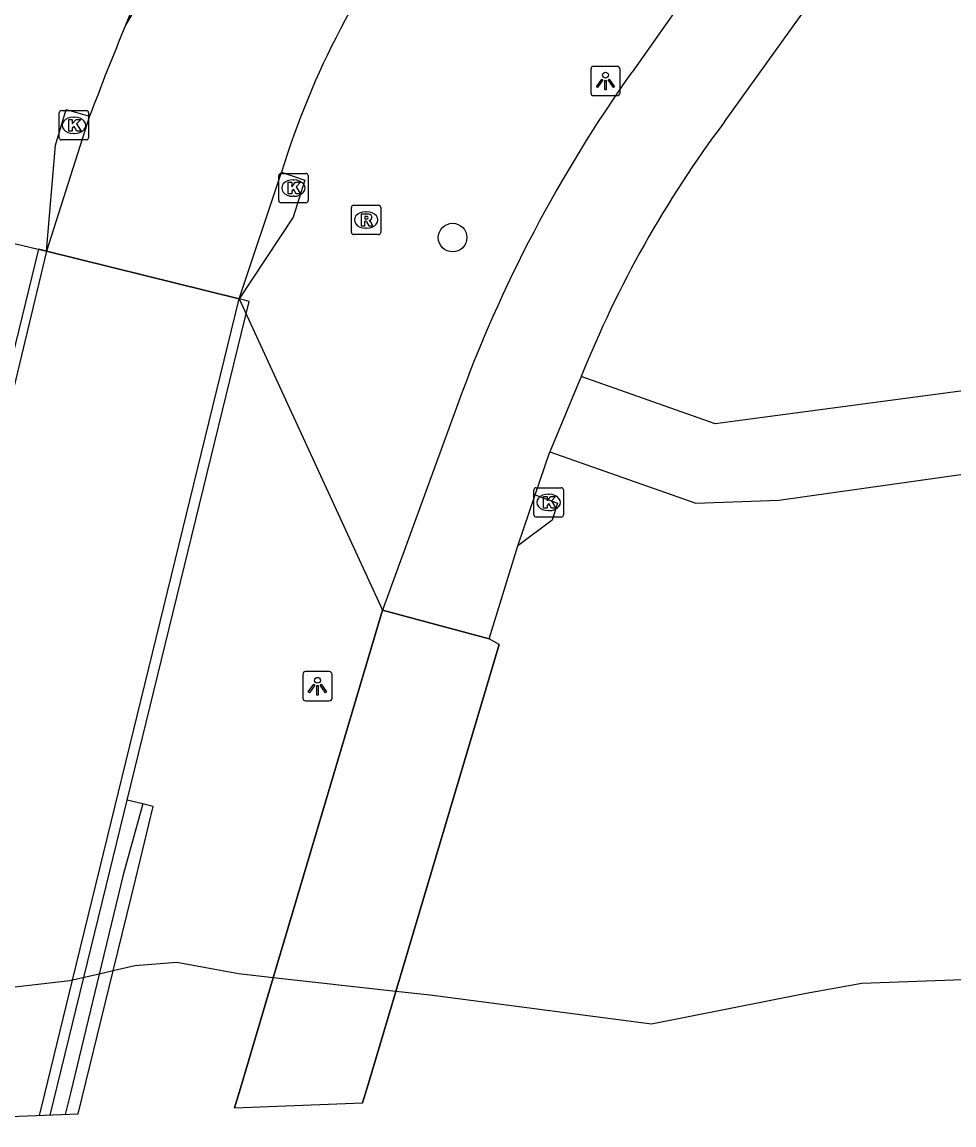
# Model space of a CAD drawing. Extents: x 159822 to 160765, y 380693 to 381634.
# Drawn here: x 160401.17 to 160432.95, y 380761.91 to 380799.52 of the extents above; entities that cross this region are included whole.
import ezdxf

# ---------------------------------------------------------------- set-up
doc = ezdxf.new("R2010")
doc.units = 0
for name, color, linetype in [('IMGEO_Berm_groen', 7, 'Continuous'), ('IMGEO_Boom', 7, 'Continuous'), ('IMGEO_Dek', 7, 'Continuous'), ('IMGEO_Fietspad_gesloten', 7, 'Continuous'), ('IMGEO_Hek', 7, 'Continuous'), ('IMGEO_Kolk', 7, 'Continuous'), ('IMGEO_Lichtpunt', 7, 'Continuous'), ('IMGEO_Muur', 7, 'Continuous'), ('IMGEO_Rijbaan_lokaal_open', 7, 'Continuous'), ('IMGEO_Rijbaan_regionaal_gesloten', 7, 'Continuous'), ('IMGEO_Rioolput', 7, 'Continuous'), ('IMGEO_Voetpad_gesloten', 7, 'Continuous'), ('IMGEO_Waterloop', 7, 'Continuous')]:
    doc.layers.add(name, color=color, linetype=linetype)

msp = doc.modelspace()

# ---------------------------------------------------------------- linework, layer by layer
at = {"layer": 'IMGEO_Berm_groen'}
for points in [[(160396.912, 380792.919), (160402.004, 380791.708)], [(160408.572, 380790.075), (160413.459, 380779.469)]]:
    msp.add_lwpolyline(points, dxfattribs=at)
at = {"layer": 'IMGEO_Boom'}
msp.add_circle((160415.854, 380792.167), 0.489, dxfattribs=at)
at = {"layer": 'IMGEO_Dek'}
for points in [[(160403.09, 380762.287), (160404.28, 380767.168), (160405.049, 380770.321), (160405.647, 380772.774), (160405.292, 380772.861), (160404.762, 380772.99), (160408.914, 380789.992), (160408.758, 380790.03), (160408.572, 380790.075), (160402.004, 380791.708), (160401.733, 380791.774), (160397.578, 380774.754), (160397.133, 380774.863), (160396.799, 380774.974), (160396.195, 380772.527), (160394.822, 380766.964), (160393.803, 380762.732), (160393.603, 380761.913)], [(160412.783, 380762.669), (160412.97, 380763.296), (160413.915, 380766.467), (160417.441, 380778.298), (160417.102, 380778.482), (160413.459, 380779.469), (160409.738, 380766.932), (160408.621, 380763.168), (160408.422, 380762.497)]]:
    msp.add_lwpolyline(points, close=True, dxfattribs=at)
at = {"layer": 'IMGEO_Fietspad_gesloten'}
for points in [[(160425.818, 380803.275), (160421.971, 380797.812)], [(160425.125, 380796.116), (160427.969, 380800.067)], [(160420.237, 380787.43), (160419.171, 380784.859)], [(160416.031, 380786.503), (160413.459, 380779.469)], [(160418.666, 380783.397), (160419.171, 380784.859)], [(160413.459, 380779.469), (160417.102, 380778.482), (160418.082, 380781.653)]]:
    msp.add_lwpolyline(points, dxfattribs=at)
for centre, radius, start, end in [((160460.798, 380770.204), 47.642, 144.5851, 159.9939), ((160455.598, 380773.249), 38.099, 143.1156, 158.1476)]:
    msp.add_arc(centre, radius, start, end, dxfattribs=at)
at = {"layer": 'IMGEO_Hek'}
for points in [[(160409.738, 380766.932), (160413.459, 380779.469)], [(160417.441, 380778.298), (160413.915, 380766.467)], [(160408.621, 380763.168), (160409.738, 380766.932)], [(160413.915, 380766.467), (160412.97, 380763.296)], [(160412.97, 380763.296), (160412.783, 380762.669)], [(160408.422, 380762.497), (160408.621, 380763.168)]]:
    msp.add_lwpolyline(points, dxfattribs=at)
at = {"layer": 'IMGEO_Kolk'}
for p, q in [((160402.444, 380795.57), (160402.444, 380796.422)), ((160402.519, 380796.496), (160403.371, 380796.496)), ((160402.932, 380796.276), (160402.957, 380796.276)), ((160403.445, 380796.422), (160403.445, 380795.57)), ((160402.955, 380795.716), (160402.93, 380795.716)), ((160403.371, 380795.496), (160402.519, 380795.496)), ((160409.927, 380793.428), (160409.927, 380794.28)), ((160410.002, 380794.354), (160410.854, 380794.354)), ((160410.415, 380794.134), (160410.44, 380794.134)), ((160410.928, 380794.28), (160410.928, 380793.428)), ((160410.854, 380793.354), (160410.002, 380793.354)), ((160410.438, 380793.574), (160410.413, 380793.574)), ((160418.629, 380782.712), (160418.629, 380783.564)), ((160418.704, 380783.638), (160419.556, 380783.638)), ((160419.63, 380783.564), (160419.63, 380782.712)), ((160419.117, 380783.418), (160419.142, 380783.418)), ((160419.14, 380782.858), (160419.115, 380782.858)), ((160419.556, 380782.638), (160418.704, 380782.638))]:
    msp.add_line(p, q, dxfattribs=at)
for points in [[(160402.444, 380795.57), (160402.444, 380796.422)], [(160402.519, 380796.496), (160403.371, 380796.496)], [(160403.445, 380796.422), (160403.445, 380795.57)], [(160402.765, 380796.196), (160402.888, 380796.196), (160402.888, 380796.045), (160403.018, 380796.196), (160403.182, 380796.196), (160403.036, 380796.045), (160403.189, 380795.796), (160403.037, 380795.796), (160402.952, 380795.96), (160402.888, 380795.893), (160402.888, 380795.796), (160402.765, 380795.796), (160402.765, 380796.196)], [(160403.371, 380795.496), (160402.519, 380795.496)], [(160409.927, 380793.428), (160409.927, 380794.28)], [(160410.002, 380794.354), (160410.854, 380794.354)], [(160410.248, 380794.054), (160410.371, 380794.054), (160410.371, 380793.903), (160410.501, 380794.054), (160410.665, 380794.054), (160410.519, 380793.903), (160410.672, 380793.654), (160410.52, 380793.654), (160410.435, 380793.818), (160410.371, 380793.751), (160410.371, 380793.654), (160410.248, 380793.654), (160410.248, 380794.054)], [(160410.928, 380794.28), (160410.928, 380793.428)], [(160410.854, 380793.354), (160410.002, 380793.354)], [(160418.629, 380782.712), (160418.629, 380783.564)], [(160418.704, 380783.638), (160419.556, 380783.638)], [(160419.63, 380783.564), (160419.63, 380782.712)], [(160418.95, 380783.338), (160419.073, 380783.338), (160419.073, 380783.187), (160419.203, 380783.338), (160419.367, 380783.338), (160419.221, 380783.187), (160419.374, 380782.938), (160419.222, 380782.938), (160419.137, 380783.102), (160419.073, 380783.035), (160419.073, 380782.938), (160418.95, 380782.938), (160418.95, 380783.338)], [(160419.556, 380782.638), (160418.704, 380782.638)]]:
    msp.add_lwpolyline(points, dxfattribs=at)
for centre, start, end in [((160402.521, 380796.42), 91.552, 178.448), ((160402.521, 380796.42), 91.552, 178.448), ((160403.369, 380796.42), 1.552, 88.448), ((160403.369, 380796.42), 1.552, 88.448), ((160402.521, 380795.572), 181.552, 268.448), ((160402.521, 380795.572), 181.552, 268.448), ((160403.369, 380795.572), 271.552, 358.448), ((160403.369, 380795.572), 271.552, 358.448), ((160410.004, 380794.278), 91.552, 178.448), ((160410.004, 380794.278), 91.552, 178.448), ((160410.852, 380794.278), 1.552, 88.448), ((160410.852, 380794.278), 1.552, 88.448), ((160410.004, 380793.43), 181.552, 268.448), ((160410.004, 380793.43), 181.552, 268.448), ((160410.852, 380793.43), 271.552, 358.448), ((160410.852, 380793.43), 271.552, 358.448), ((160418.706, 380783.562), 91.552, 178.448), ((160418.706, 380783.562), 91.552, 178.448), ((160419.554, 380783.562), 1.552, 88.448), ((160419.554, 380783.562), 1.552, 88.448), ((160418.706, 380782.714), 181.552, 268.448), ((160418.706, 380782.714), 181.552, 268.448), ((160419.554, 380782.714), 271.552, 358.448), ((160419.554, 380782.714), 271.552, 358.448)]:
    msp.add_arc(centre, 0.0765, start, end, dxfattribs=at)
for centre, major_axis, ratio, start_param, end_param in [((160402.931, 380795.996), (-0.387, 0.002), 0.722429, 4.712389, 7.853982), ((160402.956, 380795.996), (-0.39, 0.002), 0.717154, 1.570796, 4.712389), ((160410.414, 380793.854), (-0.387, 0.002), 0.722429, 4.712389, 7.853982), ((160410.439, 380793.854), (-0.39, 0.002), 0.717154, 1.570796, 4.712389), ((160419.116, 380783.138), (-0.387, 0.002), 0.722429, 4.712389, 7.853982), ((160419.141, 380783.138), (-0.39, 0.002), 0.717154, 1.570796, 4.712389)]:
    msp.add_ellipse(centre, major_axis=major_axis, ratio=ratio, start_param=start_param, end_param=end_param, dxfattribs=at)
at = {"layer": 'IMGEO_Lichtpunt'}
for p, q in [((160420.568, 380797.909), (160420.568, 380797.102)), ((160420.568, 380797.909), (160420.568, 380797.102)), ((160421.47, 380798.004), (160420.662, 380798.004)), ((160421.47, 380798.004), (160420.662, 380798.004)), ((160421.564, 380797.102), (160421.564, 380797.909)), ((160421.564, 380797.102), (160421.564, 380797.909)), ((160420.662, 380797.008), (160421.47, 380797.008)), ((160420.662, 380797.008), (160421.47, 380797.008)), ((160410.748, 380777.275), (160410.748, 380776.468)), ((160410.748, 380777.275), (160410.748, 380776.468)), ((160411.65, 380777.37), (160410.842, 380777.37)), ((160411.65, 380777.37), (160410.842, 380777.37)), ((160411.744, 380776.468), (160411.744, 380777.275)), ((160411.744, 380776.468), (160411.744, 380777.275)), ((160410.842, 380776.374), (160411.65, 380776.374)), ((160410.842, 380776.374), (160411.65, 380776.374))]:
    msp.add_line(p, q, dxfattribs=at)
for points in [[(160420.942, 380797.573), (160420.981, 380797.545), (160420.793, 380797.283), (160420.755, 380797.31), (160420.942, 380797.573)], [(160421.044, 380797.525), (160421.091, 380797.525), (160421.091, 380797.203), (160421.044, 380797.203), (160421.044, 380797.525)], [(160421.154, 380797.545), (160421.192, 380797.572), (160421.379, 380797.31), (160421.34, 380797.282), (160421.154, 380797.545)], [(160411.122, 380776.939), (160411.161, 380776.911), (160410.973, 380776.649), (160410.935, 380776.676), (160411.122, 380776.939)], [(160411.224, 380776.891), (160411.271, 380776.891), (160411.271, 380776.569), (160411.224, 380776.569), (160411.224, 380776.891)], [(160411.334, 380776.911), (160411.372, 380776.938), (160411.559, 380776.676), (160411.52, 380776.648), (160411.334, 380776.911)]]:
    msp.add_lwpolyline(points, dxfattribs=at)
for centre in [(160421.067, 380797.707), (160411.247, 380777.073)]:
    msp.add_circle(centre, 0.0994, dxfattribs=at)
for centre, start, end in [((160420.662, 380797.909), 90, 180), ((160420.662, 380797.909), 90, 180), ((160421.47, 380797.909), 0, 90), ((160421.47, 380797.909), 0, 90), ((160420.662, 380797.102), 180, 270), ((160420.662, 380797.102), 180, 270), ((160421.47, 380797.102), 270, 0), ((160421.47, 380797.102), 270, 360), ((160410.842, 380777.275), 90, 180), ((160410.842, 380777.275), 90, 180), ((160411.65, 380777.275), 0, 90), ((160411.65, 380777.275), 0, 90), ((160410.842, 380776.468), 180, 270), ((160410.842, 380776.468), 180, 270), ((160411.65, 380776.468), 270, 0), ((160411.65, 380776.468), 270, 360)]:
    msp.add_arc(centre, 0.0946, start, end, dxfattribs=at)
at = {"layer": 'IMGEO_Muur'}
for points in [[(160402.004, 380791.708), (160397.338, 380772.261), (160396.005, 380766.739), (160395.047, 380762.769), (160394.852, 380761.962)], [(160401.765, 380762.235), (160401.946, 380762.972), (160402.898, 380766.852), (160403.831, 380770.652), (160408.572, 380790.075)], [(160402.129, 380762.249), (160404.171, 380770.57), (160404.762, 380772.99)], [(160405.292, 380772.861), (160404.617, 380770.438), (160403.802, 380767.058), (160402.822, 380762.998), (160402.646, 380762.269)]]:
    msp.add_lwpolyline(points, dxfattribs=at)
at = {"layer": 'IMGEO_Rijbaan_lokaal_open'}
for points in [[(160402.004, 380791.708), (160402.31, 380795.314), (160402.684, 380796.535), (160403.478, 380796.304)], [(160410.018, 380794.402), (160410.812, 380794.125), (160410.42, 380792.86), (160408.572, 380790.075)], [(160418.082, 380781.653), (160418.666, 380783.397)], [(160418.666, 380783.397), (160419.432, 380783.116), (160419.244, 380782.528), (160418.082, 380781.653)]]:
    msp.add_lwpolyline(points, dxfattribs=at)
at = {"layer": 'IMGEO_Rijbaan_regionaal_gesloten'}
for points in [[(160432.899, 380874.266), (160432.513, 380872.928), (160430.008, 380864.588), (160428.979, 380861.16), (160427.826, 380857.301), (160426.673, 380853.441), (160425.519, 380849.582), (160424.366, 380845.722), (160423.213, 380841.863), (160422.06, 380838.004), (160420.907, 380834.144), (160419.781, 380830.378), (160418.615, 380826.473), (160417.371, 380822.695), (160415.807, 380819.038), (160414.093, 380815.358), (160412.198, 380811.87), (160410.083, 380808.446), (160408.095, 380805.162), (160404.706, 380799.408)], [(160403.478, 380796.304), (160402.004, 380791.708)], [(160408.572, 380790.075), (160410.018, 380794.402)], [(160402.004, 380791.708), (160408.572, 380790.075)]]:
    msp.add_lwpolyline(points, dxfattribs=at)
for centre, radius, start, end in [((160437.439, 380785.951), 28.693, 141.7607, 162.8715), ((160498.885, 380760.276), 101.986, 155.56173, 157.43703), ((160497.078, 380761.069), 100.012, 157.45911, 159.37155)]:
    msp.add_arc(centre, radius, start, end, dxfattribs=at)
at = {"layer": 'IMGEO_Rioolput'}
for p, q in [((160412.479, 380793.269), (160413.331, 380793.269)), ((160412.404, 380792.343), (160412.404, 380793.195)), ((160412.892, 380793.049), (160412.917, 380793.049)), ((160413.405, 380793.195), (160413.405, 380792.343)), ((160413.331, 380792.269), (160412.479, 380792.269)), ((160412.915, 380792.489), (160412.89, 380792.489))]:
    msp.add_line(p, q, dxfattribs=at)
for points in [[(160412.479, 380793.269), (160413.331, 380793.269)], [(160412.404, 380792.343), (160412.404, 380793.195)], [(160412.993, 380792.967), (160412.741, 380792.969), (160412.741, 380792.569)], [(160412.919, 380792.888), (160412.865, 380792.888), (160412.865, 380792.807)], [(160413.405, 380793.195), (160413.405, 380792.343)], [(160412.741, 380792.569), (160412.865, 380792.569), (160412.865, 380792.731), (160412.876, 380792.731)], [(160412.865, 380792.807), (160412.917, 380792.807)], [(160412.923, 380792.702), (160412.994, 380792.569), (160413.134, 380792.569), (160413.069, 380792.695)], [(160413.331, 380792.269), (160412.479, 380792.269)]]:
    msp.add_lwpolyline(points, dxfattribs=at)
for centre, radius, start, end in [((160412.481, 380793.193), 0.0765, 91.552, 178.448), ((160412.481, 380793.193), 0.0765, 91.552, 178.448), ((160413.329, 380793.193), 0.0765, 1.552, 88.448), ((160413.329, 380793.193), 0.0765, 1.552, 88.448), ((160412.925, 380792.792), 0.0964, 77.0061, 93.1865), ((160412.939, 380792.849), 0.0378, 276.6634, 79.6772), ((160412.992, 380792.857), 0.109, 350.3612, 89.416), ((160412.875, 380792.678), 0.0533, 26.0293, 88.6989), ((160412.901, 380792.996), 0.19, 274.7715, 282.9687), ((160412.99, 380792.857), 0.112, 277.5842, 350.9817), ((160412.974, 380792.642), 0.108, 29.5134, 73.7905), ((160412.481, 380792.345), 0.0765, 181.552, 268.448), ((160412.481, 380792.345), 0.0765, 181.552, 268.448), ((160413.329, 380792.345), 0.0765, 271.552, 358.448), ((160413.329, 380792.345), 0.0765, 271.552, 358.448)]:
    msp.add_arc(centre, radius, start, end, dxfattribs=at)
for centre, major_axis, ratio, start_param, end_param in [((160412.891, 380792.769), (-0.387, 0.002), 0.722429, 4.712389, 7.853982), ((160412.916, 380792.769), (-0.39, 0.002), 0.717154, 1.570796, 4.712389)]:
    msp.add_ellipse(centre, major_axis=major_axis, ratio=ratio, start_param=start_param, end_param=end_param, dxfattribs=at)
at = {"layer": 'IMGEO_Voetpad_gesloten'}
for points in [[(160435.994, 380787.307), (160424.812, 380785.82), (160420.237, 380787.43)], [(160419.171, 380784.859), (160424.151, 380783.107), (160426.972, 380783.21), (160437.131, 380784.648)]]:
    msp.add_lwpolyline(points, dxfattribs=at)
at = {"layer": 'IMGEO_Waterloop'}
msp.add_lwpolyline([(160434.502, 380766.906), (160429.804, 380766.734), (160427.913, 380766.39), (160422.64, 380765.345), (160415.094, 380766.336), (160413.915, 380766.467), (160409.738, 380766.932), (160408.55, 380767.064), (160406.454, 380767.452), (160405.018, 380767.336), (160404.28, 380767.168), (160403.802, 380767.058), (160402.898, 380766.852), (160402.806, 380766.831), (160400.128, 380766.52)], dxfattribs=at)

doc.saveas('drawing.dxf')
